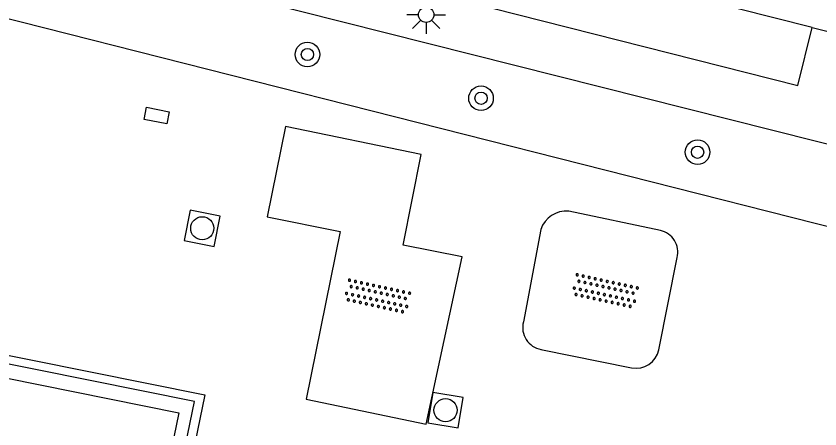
# Model space of a CAD drawing. Extents: x 124000 to 128010, y 398999 to 403000.
# Drawn here: x 127949.77 to 127975.89, y 399851.71 to 399865.12 of the extents above; entities that cross this region are included whole.
import ezdxf

# ---------------------------------------------------------------- set-up
doc = ezdxf.new("R2010")
doc.units = 0
for name, color, linetype in [('gg-afsc-hekwerk', 7, 'Continuous'), ('gg-bbg-hoofdgebouw', 7, 'Continuous'), ('gg-knt-verharding', 7, 'Continuous'), ('gg-knt-verharding nz', 7, 'Continuous'), ('gt-symb-boom', 7, 'Continuous'), ('gt-symb-kolk center center', 7, 'Continuous'), ('gt-symb-lichtmast', 7, 'Continuous'), ('gt-symb-overige verharding', 7, 'Continuous'), ('gt-symb-rioolschacht', 7, 'Continuous')]:
    doc.layers.add(name, color=color, linetype=linetype)

# ---------------------------------------------------------------- blocks, each defined once
blk = doc.blocks.new('gt0-RS')
at = {"layer": 'gt-symb-rioolschacht'}
blk.add_lwpolyline([(-0.5, -0.5), (0.5, -0.5), (0.5, 0.5), (-0.5, 0.5)], close=True, dxfattribs=at)
blk.add_circle((0, 0), 0.375, dxfattribs=at)
blk = doc.blocks.new('gt0-OVH')
at = {"layer": 'gt-symb-overige verharding'}
for points in [[(-0.972, 0.298), (-0.967, 0.308), (-0.965, 0.319), (-0.966, 0.33), (-0.971, 0.34), (-0.978, 0.348), (-0.988, 0.353), (-0.999, 0.355), (-1.01, 0.354), (-1.02, 0.349), (-1.028, 0.342), (-1.033, 0.332), (-1.035, 0.321), (-1.034, 0.31), (-1.029, 0.3), (-1.022, 0.292), (-1.012, 0.287), (-1.001, 0.285), (-0.99, 0.286), (-0.98, 0.291)], [(-0.772, 0.298), (-0.767, 0.308), (-0.765, 0.319), (-0.766, 0.33), (-0.771, 0.34), (-0.778, 0.348), (-0.788, 0.353), (-0.799, 0.355), (-0.81, 0.354), (-0.82, 0.349), (-0.828, 0.342), (-0.833, 0.332), (-0.835, 0.321), (-0.834, 0.31), (-0.829, 0.3), (-0.822, 0.292), (-0.812, 0.287), (-0.801, 0.285), (-0.79, 0.286), (-0.78, 0.291)], [(-0.572, 0.298), (-0.567, 0.308), (-0.565, 0.319), (-0.566, 0.33), (-0.571, 0.34), (-0.578, 0.348), (-0.588, 0.353), (-0.599, 0.355), (-0.61, 0.354), (-0.62, 0.349), (-0.628, 0.342), (-0.633, 0.332), (-0.635, 0.321), (-0.634, 0.31), (-0.629, 0.3), (-0.622, 0.292), (-0.612, 0.287), (-0.601, 0.285), (-0.59, 0.286), (-0.58, 0.291)], [(-0.372, 0.298), (-0.367, 0.308), (-0.365, 0.319), (-0.366, 0.33), (-0.371, 0.34), (-0.378, 0.348), (-0.388, 0.353), (-0.399, 0.355), (-0.41, 0.354), (-0.42, 0.349), (-0.428, 0.342), (-0.433, 0.332), (-0.435, 0.321), (-0.434, 0.31), (-0.429, 0.3), (-0.422, 0.292), (-0.412, 0.287), (-0.401, 0.285), (-0.39, 0.286), (-0.38, 0.291)], [(-0.172, 0.298), (-0.167, 0.308), (-0.165, 0.319), (-0.166, 0.33), (-0.171, 0.34), (-0.178, 0.348), (-0.188, 0.353), (-0.199, 0.355), (-0.21, 0.354), (-0.22, 0.349), (-0.228, 0.342), (-0.233, 0.332), (-0.235, 0.321), (-0.234, 0.31), (-0.229, 0.3), (-0.222, 0.292), (-0.212, 0.287), (-0.201, 0.285), (-0.19, 0.286), (-0.18, 0.291)], [(0.028, 0.298), (0.033, 0.308), (0.035, 0.319), (0.034, 0.33), (0.029, 0.34), (0.022, 0.348), (0.012, 0.353), (0.001, 0.355), (-0.01, 0.354), (-0.02, 0.349), (-0.028, 0.342), (-0.033, 0.332), (-0.035, 0.321), (-0.034, 0.31), (-0.029, 0.3), (-0.022, 0.292), (-0.012, 0.287), (-0.001, 0.285), (0.01, 0.286), (0.02, 0.291)], [(0.228, 0.298), (0.233, 0.308), (0.235, 0.319), (0.234, 0.33), (0.229, 0.34), (0.222, 0.348), (0.212, 0.353), (0.201, 0.355), (0.19, 0.354), (0.18, 0.349), (0.172, 0.342), (0.167, 0.332), (0.165, 0.321), (0.166, 0.31), (0.171, 0.3), (0.178, 0.292), (0.188, 0.287), (0.199, 0.285), (0.21, 0.286), (0.22, 0.291)], [(0.428, 0.298), (0.433, 0.308), (0.435, 0.319), (0.434, 0.33), (0.429, 0.34), (0.422, 0.348), (0.412, 0.353), (0.401, 0.355), (0.39, 0.354), (0.38, 0.349), (0.372, 0.342), (0.367, 0.332), (0.365, 0.321), (0.366, 0.31), (0.371, 0.3), (0.378, 0.292), (0.388, 0.287), (0.399, 0.285), (0.41, 0.286), (0.42, 0.291)], [(0.628, 0.298), (0.633, 0.308), (0.635, 0.319), (0.634, 0.33), (0.629, 0.34), (0.622, 0.348), (0.612, 0.353), (0.601, 0.355), (0.59, 0.354), (0.58, 0.349), (0.572, 0.342), (0.567, 0.332), (0.565, 0.321), (0.566, 0.31), (0.571, 0.3), (0.578, 0.292), (0.588, 0.287), (0.599, 0.285), (0.61, 0.286), (0.62, 0.291)], [(0.828, 0.298), (0.833, 0.308), (0.835, 0.319), (0.834, 0.33), (0.829, 0.34), (0.822, 0.348), (0.812, 0.353), (0.801, 0.355), (0.79, 0.354), (0.78, 0.349), (0.772, 0.342), (0.767, 0.332), (0.765, 0.321), (0.766, 0.31), (0.771, 0.3), (0.778, 0.292), (0.788, 0.287), (0.799, 0.285), (0.81, 0.286), (0.82, 0.291)], [(1.028, 0.298), (1.033, 0.308), (1.035, 0.319), (1.034, 0.33), (1.029, 0.34), (1.022, 0.348), (1.012, 0.353), (1.001, 0.355), (0.99, 0.354), (0.98, 0.349), (0.972, 0.342), (0.967, 0.332), (0.965, 0.321), (0.966, 0.31), (0.971, 0.3), (0.978, 0.292), (0.988, 0.287), (0.999, 0.285), (1.01, 0.286), (1.02, 0.291)], [(-0.872, 0.106), (-0.867, 0.116), (-0.865, 0.126), (-0.866, 0.137), (-0.871, 0.147), (-0.878, 0.156), (-0.888, 0.161), (-0.899, 0.163), (-0.91, 0.162), (-0.92, 0.157), (-0.928, 0.15), (-0.933, 0.14), (-0.935, 0.129), (-0.934, 0.118), (-0.929, 0.108), (-0.922, 0.1), (-0.912, 0.095), (-0.901, 0.092), (-0.89, 0.094), (-0.88, 0.098)], [(-0.672, 0.106), (-0.667, 0.116), (-0.665, 0.126), (-0.666, 0.137), (-0.671, 0.147), (-0.678, 0.156), (-0.688, 0.161), (-0.699, 0.163), (-0.71, 0.162), (-0.72, 0.157), (-0.728, 0.15), (-0.733, 0.14), (-0.735, 0.129), (-0.734, 0.118), (-0.729, 0.108), (-0.722, 0.1), (-0.712, 0.095), (-0.701, 0.092), (-0.69, 0.094), (-0.68, 0.098)], [(-0.472, 0.106), (-0.467, 0.116), (-0.465, 0.126), (-0.466, 0.137), (-0.471, 0.147), (-0.478, 0.156), (-0.488, 0.161), (-0.499, 0.163), (-0.51, 0.162), (-0.52, 0.157), (-0.528, 0.15), (-0.533, 0.14), (-0.535, 0.129), (-0.534, 0.118), (-0.529, 0.108), (-0.522, 0.1), (-0.512, 0.095), (-0.501, 0.092), (-0.49, 0.094), (-0.48, 0.098)], [(-0.272, 0.106), (-0.267, 0.116), (-0.265, 0.126), (-0.266, 0.137), (-0.271, 0.147), (-0.278, 0.156), (-0.288, 0.161), (-0.299, 0.163), (-0.31, 0.162), (-0.32, 0.157), (-0.328, 0.15), (-0.333, 0.14), (-0.335, 0.129), (-0.334, 0.118), (-0.329, 0.108), (-0.322, 0.1), (-0.312, 0.095), (-0.301, 0.092), (-0.29, 0.094), (-0.28, 0.098)], [(-0.072, 0.106), (-0.067, 0.116), (-0.065, 0.126), (-0.066, 0.137), (-0.071, 0.147), (-0.078, 0.156), (-0.088, 0.161), (-0.099, 0.163), (-0.11, 0.162), (-0.12, 0.157), (-0.128, 0.15), (-0.133, 0.14), (-0.135, 0.129), (-0.134, 0.118), (-0.129, 0.108), (-0.122, 0.1), (-0.112, 0.095), (-0.101, 0.092), (-0.09, 0.094), (-0.08, 0.098)], [(0.128, 0.106), (0.133, 0.116), (0.135, 0.126), (0.134, 0.137), (0.129, 0.147), (0.122, 0.156), (0.112, 0.161), (0.101, 0.163), (0.09, 0.162), (0.08, 0.157), (0.072, 0.15), (0.067, 0.14), (0.065, 0.129), (0.066, 0.118), (0.071, 0.108), (0.078, 0.1), (0.088, 0.095), (0.099, 0.092), (0.11, 0.094), (0.12, 0.098)], [(0.328, 0.106), (0.333, 0.116), (0.335, 0.126), (0.334, 0.137), (0.329, 0.147), (0.322, 0.156), (0.312, 0.161), (0.301, 0.163), (0.29, 0.162), (0.28, 0.157), (0.272, 0.15), (0.267, 0.14), (0.265, 0.129), (0.266, 0.118), (0.271, 0.108), (0.278, 0.1), (0.288, 0.095), (0.299, 0.092), (0.31, 0.094), (0.32, 0.098)], [(0.528, 0.106), (0.533, 0.116), (0.535, 0.126), (0.534, 0.137), (0.529, 0.147), (0.522, 0.156), (0.512, 0.161), (0.501, 0.163), (0.49, 0.162), (0.48, 0.157), (0.472, 0.15), (0.467, 0.14), (0.465, 0.129), (0.466, 0.118), (0.471, 0.108), (0.478, 0.1), (0.488, 0.095), (0.499, 0.092), (0.51, 0.094), (0.52, 0.098)], [(0.728, 0.106), (0.733, 0.116), (0.735, 0.126), (0.734, 0.137), (0.729, 0.147), (0.722, 0.156), (0.712, 0.161), (0.701, 0.163), (0.69, 0.162), (0.68, 0.157), (0.672, 0.15), (0.667, 0.14), (0.665, 0.129), (0.666, 0.118), (0.671, 0.108), (0.678, 0.1), (0.688, 0.095), (0.699, 0.092), (0.71, 0.094), (0.72, 0.098)], [(0.928, 0.106), (0.933, 0.116), (0.935, 0.126), (0.934, 0.137), (0.929, 0.147), (0.922, 0.156), (0.912, 0.161), (0.901, 0.163), (0.89, 0.162), (0.88, 0.157), (0.872, 0.15), (0.867, 0.14), (0.865, 0.129), (0.866, 0.118), (0.871, 0.108), (0.878, 0.1), (0.888, 0.095), (0.899, 0.092), (0.91, 0.094), (0.92, 0.098)], [(-0.972, -0.142), (-0.967, -0.132), (-0.965, -0.121), (-0.966, -0.11), (-0.971, -0.1), (-0.978, -0.092), (-0.988, -0.087), (-0.999, -0.085), (-1.01, -0.086), (-1.02, -0.091), (-1.028, -0.098), (-1.033, -0.108), (-1.035, -0.119), (-1.034, -0.13), (-1.029, -0.14), (-1.022, -0.148), (-1.012, -0.153), (-1.001, -0.155), (-0.99, -0.154), (-0.98, -0.149)], [(-0.772, -0.142), (-0.767, -0.132), (-0.765, -0.121), (-0.766, -0.11), (-0.771, -0.1), (-0.778, -0.092), (-0.788, -0.087), (-0.799, -0.085), (-0.81, -0.086), (-0.82, -0.091), (-0.828, -0.098), (-0.833, -0.108), (-0.835, -0.119), (-0.834, -0.13), (-0.829, -0.14), (-0.822, -0.148), (-0.812, -0.153), (-0.801, -0.155), (-0.79, -0.154), (-0.78, -0.149)], [(-0.572, -0.142), (-0.567, -0.132), (-0.565, -0.121), (-0.566, -0.11), (-0.571, -0.1), (-0.578, -0.092), (-0.588, -0.087), (-0.599, -0.085), (-0.61, -0.086), (-0.62, -0.091), (-0.628, -0.098), (-0.633, -0.108), (-0.635, -0.119), (-0.634, -0.13), (-0.629, -0.14), (-0.622, -0.148), (-0.612, -0.153), (-0.601, -0.155), (-0.59, -0.154), (-0.58, -0.149)], [(-0.372, -0.142), (-0.367, -0.132), (-0.365, -0.121), (-0.366, -0.11), (-0.371, -0.1), (-0.378, -0.092), (-0.388, -0.087), (-0.399, -0.085), (-0.41, -0.086), (-0.42, -0.091), (-0.428, -0.098), (-0.433, -0.108), (-0.435, -0.119), (-0.434, -0.13), (-0.429, -0.14), (-0.422, -0.148), (-0.412, -0.153), (-0.401, -0.155), (-0.39, -0.154), (-0.38, -0.149)], [(-0.172, -0.142), (-0.167, -0.132), (-0.165, -0.121), (-0.166, -0.11), (-0.171, -0.1), (-0.178, -0.092), (-0.188, -0.087), (-0.199, -0.085), (-0.21, -0.086), (-0.22, -0.091), (-0.228, -0.098), (-0.233, -0.108), (-0.235, -0.119), (-0.234, -0.13), (-0.229, -0.14), (-0.222, -0.148), (-0.212, -0.153), (-0.201, -0.155), (-0.19, -0.154), (-0.18, -0.149)], [(0.028, -0.142), (0.033, -0.132), (0.035, -0.121), (0.034, -0.11), (0.029, -0.1), (0.022, -0.092), (0.012, -0.087), (0.001, -0.085), (-0.01, -0.086), (-0.02, -0.091), (-0.028, -0.098), (-0.033, -0.108), (-0.035, -0.119), (-0.034, -0.13), (-0.029, -0.14), (-0.022, -0.148), (-0.012, -0.153), (-0.001, -0.155), (0.01, -0.154), (0.02, -0.149)], [(0.228, -0.142), (0.233, -0.132), (0.235, -0.121), (0.234, -0.11), (0.229, -0.1), (0.222, -0.092), (0.212, -0.087), (0.201, -0.085), (0.19, -0.086), (0.18, -0.091), (0.172, -0.098), (0.167, -0.108), (0.165, -0.119), (0.166, -0.13), (0.171, -0.14), (0.178, -0.148), (0.188, -0.153), (0.199, -0.155), (0.21, -0.154), (0.22, -0.149)], [(0.428, -0.142), (0.433, -0.132), (0.435, -0.121), (0.434, -0.11), (0.429, -0.1), (0.422, -0.092), (0.412, -0.087), (0.401, -0.085), (0.39, -0.086), (0.38, -0.091), (0.372, -0.098), (0.367, -0.108), (0.365, -0.119), (0.366, -0.13), (0.371, -0.14), (0.378, -0.148), (0.388, -0.153), (0.399, -0.155), (0.41, -0.154), (0.42, -0.149)], [(0.628, -0.142), (0.633, -0.132), (0.635, -0.121), (0.634, -0.11), (0.629, -0.1), (0.622, -0.092), (0.612, -0.087), (0.601, -0.085), (0.59, -0.086), (0.58, -0.091), (0.572, -0.098), (0.567, -0.108), (0.565, -0.119), (0.566, -0.13), (0.571, -0.14), (0.578, -0.148), (0.588, -0.153), (0.599, -0.155), (0.61, -0.154), (0.62, -0.149)], [(0.828, -0.142), (0.833, -0.132), (0.835, -0.121), (0.834, -0.11), (0.829, -0.1), (0.822, -0.092), (0.812, -0.087), (0.801, -0.085), (0.79, -0.086), (0.78, -0.091), (0.772, -0.098), (0.767, -0.108), (0.765, -0.119), (0.766, -0.13), (0.771, -0.14), (0.778, -0.148), (0.788, -0.153), (0.799, -0.155), (0.81, -0.154), (0.82, -0.149)], [(1.028, -0.142), (1.033, -0.132), (1.035, -0.121), (1.034, -0.11), (1.029, -0.1), (1.022, -0.092), (1.012, -0.087), (1.001, -0.085), (0.99, -0.086), (0.98, -0.091), (0.972, -0.098), (0.967, -0.108), (0.965, -0.119), (0.966, -0.13), (0.971, -0.14), (0.978, -0.148), (0.988, -0.153), (0.999, -0.155), (1.01, -0.154), (1.02, -0.149)], [(-0.872, -0.334), (-0.867, -0.324), (-0.865, -0.314), (-0.866, -0.303), (-0.871, -0.293), (-0.878, -0.284), (-0.888, -0.279), (-0.899, -0.277), (-0.91, -0.278), (-0.92, -0.283), (-0.928, -0.29), (-0.933, -0.3), (-0.935, -0.311), (-0.934, -0.322), (-0.929, -0.332), (-0.922, -0.34), (-0.912, -0.345), (-0.901, -0.348), (-0.89, -0.346), (-0.88, -0.342)], [(-0.672, -0.334), (-0.667, -0.324), (-0.665, -0.314), (-0.666, -0.303), (-0.671, -0.293), (-0.678, -0.284), (-0.688, -0.279), (-0.699, -0.277), (-0.71, -0.278), (-0.72, -0.283), (-0.728, -0.29), (-0.733, -0.3), (-0.735, -0.311), (-0.734, -0.322), (-0.729, -0.332), (-0.722, -0.34), (-0.712, -0.345), (-0.701, -0.348), (-0.69, -0.346), (-0.68, -0.342)], [(-0.472, -0.334), (-0.467, -0.324), (-0.465, -0.314), (-0.466, -0.303), (-0.471, -0.293), (-0.478, -0.284), (-0.488, -0.279), (-0.499, -0.277), (-0.51, -0.278), (-0.52, -0.283), (-0.528, -0.29), (-0.533, -0.3), (-0.535, -0.311), (-0.534, -0.322), (-0.529, -0.332), (-0.522, -0.34), (-0.512, -0.345), (-0.501, -0.348), (-0.49, -0.346), (-0.48, -0.342)], [(-0.272, -0.334), (-0.267, -0.324), (-0.265, -0.314), (-0.266, -0.303), (-0.271, -0.293), (-0.278, -0.284), (-0.288, -0.279), (-0.299, -0.277), (-0.31, -0.278), (-0.32, -0.283), (-0.328, -0.29), (-0.333, -0.3), (-0.335, -0.311), (-0.334, -0.322), (-0.329, -0.332), (-0.322, -0.34), (-0.312, -0.345), (-0.301, -0.348), (-0.29, -0.346), (-0.28, -0.342)], [(-0.072, -0.334), (-0.067, -0.324), (-0.065, -0.314), (-0.066, -0.303), (-0.071, -0.293), (-0.078, -0.284), (-0.088, -0.279), (-0.099, -0.277), (-0.11, -0.278), (-0.12, -0.283), (-0.128, -0.29), (-0.133, -0.3), (-0.135, -0.311), (-0.134, -0.322), (-0.129, -0.332), (-0.122, -0.34), (-0.112, -0.345), (-0.101, -0.348), (-0.09, -0.346), (-0.08, -0.342)], [(0.128, -0.334), (0.133, -0.324), (0.135, -0.314), (0.134, -0.303), (0.129, -0.293), (0.122, -0.284), (0.112, -0.279), (0.101, -0.277), (0.09, -0.278), (0.08, -0.283), (0.072, -0.29), (0.067, -0.3), (0.065, -0.311), (0.066, -0.322), (0.071, -0.332), (0.078, -0.34), (0.088, -0.345), (0.099, -0.348), (0.11, -0.346), (0.12, -0.342)], [(0.328, -0.334), (0.333, -0.324), (0.335, -0.314), (0.334, -0.303), (0.329, -0.293), (0.322, -0.284), (0.312, -0.279), (0.301, -0.277), (0.29, -0.278), (0.28, -0.283), (0.272, -0.29), (0.267, -0.3), (0.265, -0.311), (0.266, -0.322), (0.271, -0.332), (0.278, -0.34), (0.288, -0.345), (0.299, -0.348), (0.31, -0.346), (0.32, -0.342)], [(0.528, -0.334), (0.533, -0.324), (0.535, -0.314), (0.534, -0.303), (0.529, -0.293), (0.522, -0.284), (0.512, -0.279), (0.501, -0.277), (0.49, -0.278), (0.48, -0.283), (0.472, -0.29), (0.467, -0.3), (0.465, -0.311), (0.466, -0.322), (0.471, -0.332), (0.478, -0.34), (0.488, -0.345), (0.499, -0.348), (0.51, -0.346), (0.52, -0.342)], [(0.728, -0.334), (0.733, -0.324), (0.735, -0.314), (0.734, -0.303), (0.729, -0.293), (0.722, -0.284), (0.712, -0.279), (0.701, -0.277), (0.69, -0.278), (0.68, -0.283), (0.672, -0.29), (0.667, -0.3), (0.665, -0.311), (0.666, -0.322), (0.671, -0.332), (0.678, -0.34), (0.688, -0.345), (0.699, -0.348), (0.71, -0.346), (0.72, -0.342)], [(0.928, -0.334), (0.933, -0.324), (0.935, -0.314), (0.934, -0.303), (0.929, -0.293), (0.922, -0.284), (0.912, -0.279), (0.901, -0.277), (0.89, -0.278), (0.88, -0.283), (0.872, -0.29), (0.867, -0.3), (0.865, -0.311), (0.866, -0.322), (0.871, -0.332), (0.878, -0.34), (0.888, -0.345), (0.899, -0.348), (0.91, -0.346), (0.92, -0.342)]]:
    blk.add_lwpolyline(points, close=True, dxfattribs=at)
blk = doc.blocks.new('gt0-BOOM')
at = {"layer": 'gt-symb-boom'}
for radius in [0.4, 0.2]:
    blk.add_circle((0, 0), radius, dxfattribs=at)
blk = doc.blocks.new('gt0-KOLKCC')
at = {"layer": 'gt-symb-kolk center center'}
blk.add_lwpolyline([(-0.375, 0.2), (0.375, 0.2), (0.375, -0.2), (-0.375, -0.2)], close=True, dxfattribs=at)
blk = doc.blocks.new('gt0-LMAST')
at = {"layer": 'gt-symb-lichtmast'}
for p, q in [((-0.005, 0.246), (-0.005, 0.621)), ((-0.182, 0.173), (-0.447, 0.438)), ((0.172, 0.173), (0.437, 0.438)), ((-0.255, -0.004), (-0.63, -0.004)), ((-0.182, -0.181), (-0.447, -0.446)), ((-0.005, -0.254), (-0.005, -0.629)), ((0.437, -0.446), (0.172, -0.181)), ((0.245, -0.004), (0.62, -0.004))]:
    blk.add_line(p, q, dxfattribs=at)
blk.add_circle((-0.005, -0.004), 0.25, dxfattribs=at)

msp = doc.modelspace()

# ---------------------------------------------------------------- linework, layer by layer
at = {"layer": 'gg-afsc-hekwerk'}
msp.add_line((127982.13, 399856.758), (127942.919, 399866.706), dxfattribs=at)
at = {"layer": 'gg-bbg-hoofdgebouw'}
msp.add_lwpolyline([(127930.535, 399846.667), (127932.577, 399856.765), (127955.058, 399852.231), (127952.99, 399842.176)], dxfattribs=at)
at = {"layer": 'gg-knt-verharding'}
for p, q in [((127975.647, 399864.752), (127999.621, 399858.688)), ((127970.713, 399858.158), (127967.731, 399858.781)), ((127966.822, 399858.189), (127966.259, 399855.186)), ((127970.663, 399854.283), (127971.252, 399857.278)), ((127966.831, 399854.293), (127969.772, 399853.696))]:
    msp.add_line(p, q, dxfattribs=at)
for points in [[(127941.663, 399873.327), (127941.167, 399871.48), (127975.177, 399862.87), (127975.647, 399864.752)], [(127982.13, 399856.758), (127982.743, 399859.288), (127943.614, 399869.154)], [(127964.272, 399857.298), (127962.35, 399857.684), (127962.935, 399860.622), (127958.526, 399861.538), (127957.929, 399858.601), (127960.301, 399858.122), (127959.197, 399852.677), (127963.105, 399851.87), (127964.272, 399857.298)], [(127953.409, 399842.09), (127955.569, 399852.597), (127933.286, 399857.085), (127933.33, 399857.351), (127955.909, 399852.819), (127953.692, 399842.032)]]:
    msp.add_lwpolyline(points, dxfattribs=at)
for centre, radius, start, end in [((127967.65, 399857.912), 0.873, 84.6746, 161.475), ((127970.556, 399857.457), 0.718, 345.5696, 77.4054), ((127966.956, 399855.003), 0.72, 165.2455, 260.0367), ((127969.921, 399854.439), 0.758, 258.6437, 348.1109)]:
    msp.add_arc(centre, radius, start, end, dxfattribs=at)
at = {"layer": 'gg-knt-verharding nz'}
msp.add_lwpolyline([(127975.647, 399864.752), (127954.811, 399870.007), (127943.878, 399872.889), (127941.663, 399873.327)], dxfattribs=at)

# ---------------------------------------------------------------- block references
at = {"layer": 'gt-symb-boom', "rotation": 90}
msp.add_blockref('gt0-BOOM', (127959.242, 399863.873), dxfattribs=at)
at = {"layer": 'gt-symb-boom'}
for p in [(127964.882, 399862.452), (127971.92, 399860.7)]:
    msp.add_blockref('gt0-BOOM', p, dxfattribs=at)
at = {"layer": 'gt-symb-kolk center center', "rotation": -11.366137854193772}
msp.add_blockref('gt0-KOLKCC', (127954.346, 399861.888), dxfattribs=at)
at = {"layer": 'gt-symb-lichtmast'}
msp.add_blockref('gt0-LMAST', (127963.106, 399865.168), dxfattribs=at)
at = {"layer": 'gt-symb-overige verharding', "rotation": -12.298855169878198}
for p in [(127961.516, 399856.017), (127968.916, 399856.19)]:
    msp.add_blockref('gt0-OVH', p, dxfattribs=at)
at = {"layer": 'gt-symb-rioolschacht'}
for p, rotation in [((127955.823, 399858.228), -11.186329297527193), ((127963.729, 399852.32), -9.476915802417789)]:
    msp.add_blockref('gt0-RS', p, dxfattribs=dict(at, rotation=rotation))

doc.saveas('drawing.dxf')
